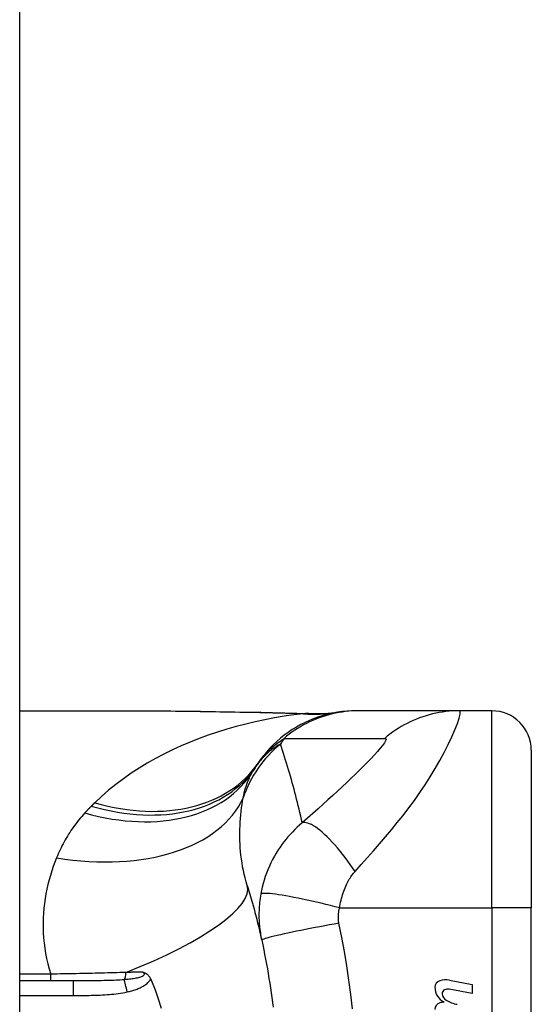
# Model space of a CAD drawing. Header units: inches. Extents: x 19 to 626, y 56 to 294.
# Tile 285 of 392: x 367.647 to 368.158, y 179.62 to 180.603. Entities that reach past the tile are written whole.
import ezdxf

# ---------------------------------------------------------------- set-up
doc = ezdxf.new("R2010")
doc.units = ezdxf.units.IN
doc.header["$MEASUREMENT"] = 0
doc.layers.add('Visible Edges(ANSI)', color=7, linetype='Continuous', lineweight=25)
doc.layers.add('Visible Tangent Edges(ANSI)', color=7, linetype='Continuous', lineweight=25)

msp = doc.modelspace()

# ---------------------------------------------------------------- linework, layer by layer
at = {"layer": 'Visible Edges(ANSI)'}
for p, q in [((367.64707, 164.78642), (367.64707, 194.38942)), ((367.64707, 179.91328), (367.76902, 179.91328)), ((367.98562, 179.91328), (367.9832, 179.91328)), ((368.08605, 179.91328), (367.98562, 179.91328)), ((368.11859, 179.91328), (368.08605, 179.91328)), ((368.15796, 179.87391), (368.15796, 179.71643)), ((368.15796, 179.34242), (368.15796, 179.71643)), ((367.70047, 179.6436), (367.64707, 179.6436)), ((368.0762, 179.64439), (368.09905, 179.63994)), ((368.09905, 179.63994), (368.09905, 179.63114)), ((368.09905, 179.63114), (368.07605, 179.6352))]:
    msp.add_line(p, q, dxfattribs=at)
at = {"layer": 'Visible Edges(ANSI)', "flags": 128}
for points in [[(367.76902, 179.91328), (367.79804, 179.91314), (367.82754, 179.91278), (367.85742, 179.9123), (367.8876, 179.91182)], [(367.9832, 179.91328), (367.97856, 179.91319), (367.97388, 179.91291), (367.96917, 179.91245), (367.96446, 179.91179), (367.95974, 179.91093), (367.95503, 179.90987), (367.95035, 179.90862), (367.9457, 179.90717), (367.9411, 179.90553), (367.93657, 179.90369), (367.9321, 179.90166), (367.92772, 179.89944), (367.92343, 179.89704), (367.91925, 179.89447), (367.91519, 179.89174), (367.91126, 179.88884), (367.90746, 179.8858), (367.9038, 179.88261), (367.9003, 179.8793), (367.89695, 179.87586), (367.89377, 179.87232), (367.89075, 179.86868), (367.88791, 179.86496), (367.88524, 179.86115)], [(367.8876, 179.91182), (367.9119, 179.91132), (367.9357, 179.91048)], [(367.9357, 179.91048), (367.95088, 179.91053), (367.966, 179.91202)], [(367.87427, 179.73892), (367.87495, 179.73672), (367.87562, 179.73451), (367.87629, 179.73229), (367.87695, 179.73007), (367.8776, 179.72783), (367.87825, 179.7256), (367.87889, 179.72335), (367.87952, 179.7211), (367.88015, 179.71884), (367.88077, 179.71658), (367.88138, 179.71431), (367.88199, 179.71203), (367.88259, 179.70974), (367.88318, 179.70745), (367.88377, 179.70515), (367.88435, 179.70285), (367.88492, 179.70054), (367.88549, 179.69822), (367.88604, 179.69589), (367.88659, 179.69356), (367.88714, 179.69122), (367.88768, 179.68888), (367.8882, 179.68653), (367.88873, 179.68417)], [(367.88873, 179.68417), (367.88975, 179.67944), (367.89073, 179.67471), (367.89169, 179.66996), (367.89261, 179.66521), (367.8935, 179.66044), (367.89436, 179.65567), (367.89519, 179.65089), (367.89598, 179.64611), (367.89674, 179.64131), (367.89747, 179.63651), (367.89816, 179.63171), (367.89883, 179.62689), (367.89946, 179.62208), (367.90005, 179.61725)], [(367.76991, 179.65236), (367.7703, 179.65224), (367.77068, 179.65211), (367.77105, 179.65198), (367.77143, 179.65183), (367.7718, 179.65168), (367.77218, 179.65151), (367.77255, 179.65132), (367.77293, 179.65112), (367.7733, 179.6509), (367.77366, 179.65067), (367.77403, 179.65041), (367.77439, 179.65013), (367.77475, 179.64982), (367.7751, 179.64949), (367.77545, 179.64915), (367.77578, 179.64878), (367.77609, 179.6484), (367.77639, 179.64801), (367.77667, 179.6476), (367.77694, 179.64718), (367.77719, 179.64675), (367.77743, 179.64631), (367.77766, 179.64585), (367.77787, 179.64539)], [(367.77787, 179.64539), (367.7779, 179.64531), (367.77793, 179.64524), (367.77796, 179.64517), (367.77799, 179.64509), (367.77802, 179.64502), (367.77806, 179.64494), (367.77809, 179.64487), (367.77812, 179.64479), (367.77815, 179.64472), (367.77818, 179.64464), (367.77822, 179.64457), (367.77825, 179.64449), (367.77828, 179.64442), (367.77831, 179.64434), (367.77834, 179.64427), (367.77837, 179.6442), (367.77841, 179.64412), (367.77844, 179.64405), (367.77847, 179.64397), (367.7785, 179.6439), (367.77853, 179.64382), (367.77856, 179.64375), (367.7786, 179.64367), (367.77863, 179.6436)], [(367.77863, 179.6436), (367.78219, 179.63471), (367.78546, 179.62568), (367.78844, 179.6165)]]:
    msp.add_lwpolyline(points, dxfattribs=at)
at = {"layer": 'Visible Edges(ANSI)'}
for centre, radius, start, end in [((368.11859, 179.87391), 0.03937, 0, 90), ((367.98117, 179.79213), 0.11811, 146.47918, 148.69993), ((368.37775, 179.52942), 0.59381, 146.03787, 146.47918), ((368.06867, 179.63711), 0.007, 108.47479, 179.6788), ((368.07254, 179.62554), 0.0192, 79, 108.47479), ((368.07804, 179.63706), 0.01637, 179.6788, 243.95078), ((368.07295, 179.63098), 0.004, 113.54875, 186.10268), ((368.07733, 179.63144), 0.0084, 186.10268, 237.60833), ((368.07463, 179.62712), 0.0082, 79.9922, 113.54875), ((368.06843, 179.61509), 0.00676, 106.9928, 179.47765), ((368.07206, 179.60319), 0.0192, 93.6169, 106.9928), ((368.089, 179.6508), 0.031, 238.55841, 260.82565)]:
    msp.add_arc(centre, radius, start, end, dxfattribs=at)
at = {"layer": 'Visible Tangent Edges(ANSI)'}
for p, q in [((368.11859, 179.71643), (368.11859, 179.91328)), ((367.96651, 179.71643), (368.11859, 179.71643)), ((368.11859, 179.71643), (368.11859, 179.34242)), ((368.15796, 179.71643), (368.11859, 179.71643)), ((367.67803, 179.65034), (367.64707, 179.65034)), ((367.67803, 179.6436), (367.67803, 179.65034)), ((367.70047, 179.6436), (367.70047, 179.62902)), ((367.64707, 179.62902), (367.70047, 179.62902))]:
    msp.add_line(p, q, dxfattribs=at)
at = {"layer": 'Visible Tangent Edges(ANSI)', "flags": 128}
for points in [[(367.93064, 179.91036), (367.92091, 179.90917), (367.91121, 179.90777), (367.90153, 179.90616), (367.89189, 179.90434), (367.8823, 179.90231), (367.87276, 179.90006), (367.86329, 179.8976), (367.8539, 179.89493), (367.84459, 179.89204), (367.83538, 179.88893), (367.82628, 179.8856), (367.81729, 179.88206), (367.80842, 179.87829), (367.79969, 179.8743), (367.79111, 179.87008), (367.78267, 179.86563), (367.77439, 179.86095), (367.76628, 179.85603), (367.75834, 179.85087), (367.7506, 179.84546), (367.74307, 179.83981), (367.73578, 179.83392), (367.72874, 179.82778), (367.72197, 179.8214)], [(367.76902, 179.91328), (367.7738, 179.91328), (367.77858, 179.91326), (367.78339, 179.91324), (367.7882, 179.91321), (367.79303, 179.91316), (367.79788, 179.91312), (367.80274, 179.91306), (367.80761, 179.913), (367.81249, 179.91293), (367.81739, 179.91286), (367.8223, 179.91279), (367.82722, 179.91271), (367.83215, 179.91263), (367.83709, 179.91254), (367.84204, 179.91246), (367.847, 179.91237), (367.85197, 179.91228), (367.85695, 179.91219), (367.86194, 179.9121), (367.86693, 179.91201), (367.87194, 179.91192), (367.87696, 179.91183), (367.88198, 179.91175), (367.88701, 179.91166)], [(367.8876, 179.91182), (367.88757, 179.91182), (367.88755, 179.91182), (367.88752, 179.91182), (367.8875, 179.91182), (367.88747, 179.91182), (367.88745, 179.91181), (367.88742, 179.91181), (367.8874, 179.91181), (367.88738, 179.9118), (367.88735, 179.9118), (367.88733, 179.91179), (367.8873, 179.91178), (367.88728, 179.91178), (367.88725, 179.91177), (367.88723, 179.91176), (367.8872, 179.91175), (367.88718, 179.91174), (367.88716, 179.91173), (367.88713, 179.91172), (367.88711, 179.91171), (367.88708, 179.9117), (367.88706, 179.91169), (367.88703, 179.91167), (367.88701, 179.91166)], [(367.88701, 179.91166), (367.88886, 179.91163), (367.89071, 179.9116), (367.89255, 179.91156), (367.8944, 179.91152), (367.89624, 179.91149), (367.89808, 179.91145), (367.89991, 179.9114), (367.90174, 179.91136), (367.90357, 179.91131), (367.9054, 179.91127), (367.90723, 179.91122), (367.90905, 179.91117), (367.91087, 179.91111), (367.91268, 179.91106), (367.91449, 179.911), (367.9163, 179.91094), (367.91811, 179.91087), (367.91991, 179.91081), (367.92171, 179.91074), (367.9235, 179.91067), (367.92529, 179.9106), (367.92708, 179.91052), (367.92886, 179.91044), (367.93064, 179.91036)], [(367.98562, 179.91328), (367.98231, 179.91323), (367.97898, 179.91309), (367.97565, 179.91285), (367.97231, 179.9125), (367.96897, 179.91206), (367.96564, 179.91152), (367.96231, 179.91088), (367.959, 179.91014), (367.9557, 179.90929), (367.95243, 179.90835), (367.94918, 179.90731), (367.94596, 179.90618), (367.94277, 179.90494), (367.93963, 179.90362), (367.93652, 179.9022), (367.93347, 179.90069), (367.93046, 179.8991), (367.9275, 179.89742), (367.9246, 179.89565), (367.92176, 179.89381), (367.91899, 179.89189), (367.91628, 179.8899), (367.91364, 179.88784), (367.91107, 179.88571)], [(367.93361, 179.91046), (367.93355, 179.91046), (367.93347, 179.91045), (367.9334, 179.91045), (367.93331, 179.91044), (367.93322, 179.91044), (367.93313, 179.91044), (367.93303, 179.91043), (367.93293, 179.91043), (367.93282, 179.91042), (367.9327, 179.91042), (367.93259, 179.91042), (367.93246, 179.91041), (367.93233, 179.91041), (367.9322, 179.9104), (367.93207, 179.9104), (367.93192, 179.9104), (367.93178, 179.91039), (367.93163, 179.91039), (367.93147, 179.91038), (367.93131, 179.91038), (367.93115, 179.91038), (367.93098, 179.91037), (367.93081, 179.91037), (367.93064, 179.91036)], [(367.9357, 179.91048), (367.93561, 179.91048), (367.93553, 179.91049), (367.93544, 179.91049), (367.93535, 179.91049), (367.93527, 179.91049), (367.93518, 179.9105), (367.93509, 179.9105), (367.935, 179.9105), (367.93492, 179.9105), (367.93483, 179.9105), (367.93474, 179.9105), (367.93465, 179.9105), (367.93457, 179.9105), (367.93448, 179.9105), (367.93439, 179.91049), (367.93431, 179.91049), (367.93422, 179.91049), (367.93413, 179.91049), (367.93405, 179.91048), (367.93396, 179.91048), (367.93387, 179.91047), (367.93379, 179.91047), (367.9337, 179.91047), (367.93361, 179.91046)], [(367.98191, 179.7529), (367.98806, 179.75977), (367.99423, 179.7667), (368.00033, 179.77358), (368.00638, 179.78046), (368.01237, 179.7874), (368.0183, 179.79445), (368.02417, 179.80161), (368.02996, 179.80889), (368.03564, 179.8163), (368.04121, 179.82386), (368.04665, 179.83157), (368.05194, 179.83943), (368.05705, 179.84742), (368.06196, 179.8555), (368.06662, 179.86362), (368.07098, 179.8717), (368.075, 179.87962), (368.07859, 179.88724), (368.08167, 179.89434), (368.08414, 179.90069), (368.08588, 179.906), (368.08681, 179.90999), (368.08687, 179.91246), (368.08605, 179.91328)], [(368.08605, 179.91328), (368.08273, 179.91323), (368.0794, 179.91309), (368.07607, 179.91285), (368.07273, 179.9125), (368.06939, 179.91206), (368.06605, 179.91152), (368.06273, 179.91088), (368.05942, 179.91014), (368.05612, 179.9093), (368.05285, 179.90836), (368.0496, 179.90732), (368.04639, 179.90618), (368.0432, 179.90495), (368.04006, 179.90363), (368.03696, 179.90221), (368.03391, 179.90071), (368.03091, 179.89911), (368.02796, 179.89744), (368.02507, 179.89567), (368.02224, 179.89383), (368.01947, 179.89192), (368.01677, 179.88993), (368.01414, 179.88787), (368.01158, 179.88575)], [(367.88524, 179.86115), (367.88597, 179.86221), (367.88672, 179.86327), (367.88749, 179.86432), (367.8883, 179.86536), (367.88913, 179.86641), (367.88998, 179.86745), (367.89087, 179.86848), (367.89178, 179.86952), (367.89272, 179.87055), (367.89369, 179.87158), (367.8947, 179.8726), (367.89573, 179.87363), (367.8968, 179.87465), (367.89791, 179.87567), (367.89904, 179.87669), (367.90022, 179.8777), (367.90143, 179.87872), (367.90268, 179.87973), (367.90397, 179.88073), (367.90531, 179.88174), (367.90668, 179.88274), (367.9081, 179.88373), (367.90956, 179.88473), (367.91107, 179.88571)], [(367.91107, 179.88571), (367.91527, 179.88571), (367.91947, 179.88571), (367.92365, 179.88571), (367.92783, 179.88571), (367.93202, 179.88571), (367.9362, 179.88571), (367.94039, 179.88571), (367.94458, 179.88571), (367.94876, 179.88571), (367.95295, 179.88571), (367.95713, 179.88571), (367.96132, 179.88571), (367.9655, 179.88571), (367.96969, 179.88571), (367.97387, 179.88571), (367.97806, 179.88571), (367.98225, 179.88571), (367.98643, 179.88571), (367.99062, 179.88571), (367.9948, 179.88571), (367.99899, 179.88571), (368.00319, 179.88571), (368.00736, 179.8857), (368.01158, 179.88575)], [(368.01158, 179.88575), (368.01263, 179.8855), (368.01291, 179.88462), (368.01245, 179.88315), (368.01128, 179.88113), (368.00949, 179.87865), (368.00717, 179.8758), (368.00442, 179.87264), (368.00132, 179.86925), (367.99793, 179.86567), (367.9943, 179.86194), (367.99047, 179.85809), (367.98647, 179.85413), (367.98232, 179.85009), (367.97803, 179.84597), (367.97362, 179.84177), (367.9691, 179.83751), (367.96447, 179.83319), (367.95973, 179.82881), (367.9549, 179.82437), (367.94998, 179.81989), (367.94496, 179.81536), (367.93982, 179.81077), (367.93455, 179.80609), (367.92923, 179.80142)], [(367.9075, 179.88005), (367.90639, 179.87944), (367.90529, 179.87881), (367.90419, 179.87815), (367.9031, 179.87747), (367.90202, 179.87677), (367.90093, 179.87603), (367.89986, 179.87527), (367.89878, 179.87448), (367.89772, 179.87367), (367.89666, 179.87282), (367.89561, 179.87194), (367.89456, 179.87104), (367.89352, 179.8701), (367.89249, 179.86912), (367.89146, 179.86812), (367.89045, 179.86708), (367.88944, 179.866), (367.88845, 179.86489), (367.88746, 179.86374), (367.88648, 179.86255), (367.88552, 179.86131), (367.88457, 179.86004), (367.88363, 179.85872), (367.8827, 179.85735)], [(367.92923, 179.80142), (367.92847, 179.80481), (367.9277, 179.8082), (367.92692, 179.81157), (367.92612, 179.81493), (367.92531, 179.81829), (367.92448, 179.82163), (367.92364, 179.82496), (367.92279, 179.82828), (367.92193, 179.83159), (367.92106, 179.83489), (367.92017, 179.83819), (367.91927, 179.84147), (367.91836, 179.84474), (367.91743, 179.848), (367.91649, 179.85125), (367.91554, 179.85449), (367.91458, 179.85772), (367.9136, 179.86094), (367.91262, 179.86415), (367.91162, 179.86735), (367.91061, 179.87054), (367.90958, 179.87372), (367.90854, 179.87689), (367.9075, 179.88005)], [(367.87022, 179.82643), (367.87049, 179.82773), (367.87077, 179.82902), (367.87106, 179.83029), (367.87137, 179.83155), (367.87169, 179.83279), (367.87202, 179.83401), (367.87237, 179.83522), (367.87272, 179.83642), (367.8731, 179.8376), (367.87348, 179.83876), (367.87388, 179.83991), (367.87429, 179.84105), (367.87471, 179.84217), (367.87515, 179.84327), (367.8756, 179.84436), (367.87606, 179.84543), (367.87654, 179.84649), (367.87703, 179.84754), (367.87753, 179.84857), (367.87805, 179.84958), (367.87858, 179.85058), (367.87912, 179.85156), (367.87968, 179.85253), (367.88025, 179.85349)], [(367.87427, 179.73892), (367.87317, 179.74261), (367.87217, 179.74633), (367.87126, 179.75008), (367.87044, 179.75384), (367.86971, 179.75761), (367.86907, 179.76139), (367.86851, 179.76518), (367.86805, 179.76896), (367.86766, 179.77273), (367.86736, 179.77648), (367.86714, 179.78021), (367.86699, 179.78393), (367.86692, 179.78762), (367.86691, 179.79129), (367.86698, 179.79494), (367.86711, 179.79856), (367.8673, 179.80216), (367.86756, 179.80573), (367.86787, 179.80927), (367.86824, 179.81278), (367.86866, 179.81625), (367.86913, 179.81969), (367.86965, 179.82308), (367.87022, 179.82643)], [(367.71859, 179.81805), (367.71831, 179.81777), (367.71803, 179.81749), (367.71775, 179.81721), (367.71748, 179.81693), (367.7172, 179.81665), (367.71692, 179.81637), (367.71665, 179.81609), (367.71637, 179.81581), (367.7161, 179.81552), (367.71582, 179.81524), (367.71555, 179.81496), (367.71528, 179.81467), (367.71501, 179.81439), (367.71473, 179.81411), (367.71446, 179.81382), (367.71419, 179.81354), (367.71392, 179.81325), (367.71365, 179.81296), (367.71338, 179.81268), (367.71311, 179.81239), (367.71285, 179.8121), (367.71258, 179.81181), (367.71231, 179.81152), (367.71205, 179.81124)], [(367.72197, 179.8214), (367.72183, 179.82126), (367.72169, 179.82112), (367.72155, 179.82098), (367.72141, 179.82084), (367.72127, 179.8207), (367.72112, 179.82056), (367.72098, 179.82042), (367.72084, 179.82029), (367.7207, 179.82015), (367.72056, 179.82001), (367.72042, 179.81987), (367.72028, 179.81973), (367.72014, 179.81959), (367.72, 179.81945), (367.71986, 179.81931), (367.71972, 179.81917), (367.71957, 179.81903), (367.71943, 179.81889), (367.71929, 179.81875), (367.71915, 179.81861), (367.71901, 179.81847), (367.71887, 179.81833), (367.71873, 179.81819), (367.71859, 179.81805)], [(367.71205, 179.81124), (367.71053, 179.80956), (367.70904, 179.80786), (367.70758, 179.80615), (367.70615, 179.80442), (367.70475, 179.80267), (367.70339, 179.8009), (367.70205, 179.79912), (367.70074, 179.79732), (367.69947, 179.79551), (367.69822, 179.79368), (367.69701, 179.79183), (367.69582, 179.78997), (367.69466, 179.78809), (367.69353, 179.7862), (367.69244, 179.78429), (367.69137, 179.78236), (367.69033, 179.78043), (367.68931, 179.77847), (367.68833, 179.7765), (367.68737, 179.77452), (367.68645, 179.77252), (367.68555, 179.77051), (367.68468, 179.76848), (367.68384, 179.76644)], [(367.92923, 179.80142), (367.92663, 179.79919), (367.92412, 179.79692), (367.9217, 179.7946), (367.91936, 179.79223), (367.91711, 179.78982), (367.91494, 179.78736), (367.91285, 179.78486), (367.91084, 179.78231), (367.9089, 179.77972), (367.90703, 179.77707), (367.90519, 179.77431), (367.90328, 179.77126), (367.90136, 179.76797), (367.89957, 179.76467), (367.89791, 179.76138), (367.89636, 179.75803), (367.89491, 179.75464), (367.89356, 179.75121), (367.89233, 179.74775), (367.8912, 179.74427), (367.89018, 179.74076), (367.88928, 179.73723), (367.88848, 179.7337), (367.8878, 179.73017)], [(367.98191, 179.7529), (367.97956, 179.75638), (367.97714, 179.75985), (367.97466, 179.76328), (367.97214, 179.76667), (367.96957, 179.77), (367.96698, 179.77323), (367.96438, 179.77637), (367.96177, 179.77938), (367.95918, 179.78226), (367.9566, 179.78497), (367.95407, 179.78752), (367.95158, 179.78988), (367.94915, 179.79204), (367.9468, 179.794), (367.94454, 179.79574), (367.94237, 179.79725), (367.9403, 179.79855), (367.93835, 179.79961), (367.93651, 179.80045), (367.9348, 179.80106), (367.93321, 179.80146), (367.93175, 179.80164), (367.93043, 179.80163), (367.92923, 179.80142)], [(367.68384, 179.76644), (367.68216, 179.76215), (367.68057, 179.75779), (367.67909, 179.75338), (367.6777, 179.74891), (367.67642, 179.74438), (367.67525, 179.73979), (367.67419, 179.73516), (367.67326, 179.73048), (367.67244, 179.72575), (367.67176, 179.72097), (367.67121, 179.71615), (367.6708, 179.71129), (367.67052, 179.70639), (367.67039, 179.70145), (367.67041, 179.69647), (367.67059, 179.69146), (367.67092, 179.68641), (367.67142, 179.68132), (367.67208, 179.6762), (367.67291, 179.67105), (367.67392, 179.66589), (367.67511, 179.66071), (367.67648, 179.65552), (367.67803, 179.65034)], [(367.96651, 179.71643), (367.96682, 179.71836), (367.96718, 179.72027), (367.96757, 179.72218), (367.968, 179.72407), (367.96847, 179.72594), (367.96897, 179.72778), (367.96951, 179.7296), (367.97008, 179.7314), (367.97068, 179.73315), (367.97132, 179.73487), (367.97199, 179.73659), (367.9727, 179.73829), (367.97341, 179.73985), (367.9741, 179.74124), (367.97479, 179.74257), (367.9755, 179.74385), (367.97623, 179.74511), (367.97698, 179.74632), (367.97775, 179.7475), (367.97854, 179.74865), (367.97935, 179.74977), (367.98019, 179.75084), (367.98104, 179.75189), (367.98191, 179.7529)], [(367.8878, 179.73017), (367.88745, 179.7281), (367.88714, 179.72603), (367.88687, 179.72399), (367.88664, 179.72196), (367.88644, 179.71994), (367.88628, 179.71792), (367.88615, 179.71588), (367.88606, 179.71389), (367.88601, 179.71194), (367.88598, 179.71002), (367.88599, 179.70812), (367.88603, 179.70623), (367.88609, 179.70436), (367.88619, 179.7025), (367.88631, 179.70064), (367.88647, 179.69878), (367.88665, 179.69693), (367.88686, 179.69509), (367.8871, 179.69325), (367.88737, 179.69142), (367.88767, 179.6896), (367.88799, 179.68778), (367.88835, 179.68597), (367.88873, 179.68417)], [(367.96651, 179.71643), (367.96201, 179.71759), (367.95743, 179.71875), (367.95278, 179.7199), (367.94808, 179.72103), (367.94338, 179.72214), (367.93869, 179.72322), (367.93405, 179.72425), (367.92949, 179.72523), (367.92504, 179.72615), (367.92074, 179.72701), (367.91661, 179.7278), (367.91269, 179.7285), (367.90901, 179.72912), (367.90558, 179.72966), (367.90242, 179.7301), (367.89956, 179.73045), (367.89701, 179.73072), (367.89477, 179.73088), (367.89284, 179.73097), (367.89123, 179.73096), (367.88993, 179.73087), (367.88893, 179.73071), (367.88823, 179.73047), (367.8878, 179.73017)], [(367.96584, 179.7011), (367.96574, 179.70171), (367.96565, 179.70233), (367.96557, 179.70294), (367.9655, 179.70356), (367.96544, 179.70418), (367.96539, 179.7048), (367.96536, 179.70543), (367.96533, 179.70605), (367.96532, 179.70667), (367.96531, 179.7073), (367.96532, 179.70792), (367.96534, 179.70855), (367.96537, 179.70918), (367.96541, 179.70981), (367.96546, 179.71045), (367.96553, 179.7111), (367.96561, 179.71176), (367.9657, 179.71243), (367.9658, 179.7131), (367.96591, 179.71376), (367.96604, 179.71442), (367.96618, 179.71509), (367.96634, 179.71576), (367.96651, 179.71643)], [(367.96584, 179.7011), (367.96121, 179.70028), (367.95649, 179.69943), (367.9517, 179.69855), (367.94688, 179.69766), (367.94206, 179.69675), (367.93726, 179.69583), (367.93252, 179.69491), (367.92789, 179.69399), (367.92338, 179.69308), (367.91905, 179.69218), (367.91492, 179.69131), (367.91103, 179.69046), (367.9074, 179.68966), (367.90406, 179.68889), (367.90103, 179.68817), (367.89833, 179.6875), (367.89596, 179.68688), (367.89393, 179.68632), (367.89225, 179.68581), (367.89091, 179.68537), (367.8899, 179.68498), (367.88921, 179.68465), (367.88882, 179.68438), (367.88873, 179.68417)], [(367.97947, 179.61574), (367.97781, 179.63006), (367.9759, 179.64435), (367.97372, 179.65859), (367.97129, 179.6728), (367.96859, 179.68696), (367.96584, 179.7011)], [(367.75317, 179.65201), (367.75017, 179.65192), (367.74716, 179.65182), (367.74413, 179.65173), (367.74109, 179.65164), (367.73803, 179.65155), (367.73496, 179.65146), (367.73187, 179.65138), (367.72877, 179.6513), (367.72567, 179.65122), (367.72255, 179.65115), (367.71942, 179.65108), (367.71628, 179.65101), (367.71313, 179.65094), (367.70997, 179.65087), (367.70681, 179.65081), (367.70363, 179.65075), (367.70044, 179.65069), (367.69725, 179.65063), (367.69405, 179.65058), (367.69085, 179.65053), (367.68765, 179.65048), (367.68444, 179.65043), (367.68124, 179.65038), (367.67803, 179.65034)], [(367.76991, 179.65236), (367.77052, 179.65188), (367.771, 179.65139), (367.77131, 179.65088), (367.77145, 179.65037), (367.77138, 179.64986), (367.77112, 179.64936), (367.77068, 179.64889), (367.77008, 179.64845), (367.76935, 179.64804), (367.76851, 179.64766), (367.76757, 179.64731), (367.76655, 179.647), (367.76548, 179.64671), (367.76436, 179.64644), (367.7632, 179.6462), (367.76199, 179.64598), (367.76075, 179.64577), (367.75948, 179.64558), (367.75818, 179.64541), (367.75685, 179.64525), (367.75551, 179.6451), (367.75415, 179.64496), (367.75277, 179.64484), (367.75139, 179.64472)], [(367.76991, 179.65236), (367.76923, 179.65234), (367.76854, 179.65233), (367.76785, 179.65231), (367.76716, 179.6523), (367.76646, 179.65229), (367.76577, 179.65227), (367.76508, 179.65226), (367.76438, 179.65224), (367.76369, 179.65223), (367.76299, 179.65222), (367.76229, 179.6522), (367.7616, 179.65219), (367.7609, 179.65217), (367.7602, 179.65216), (367.7595, 179.65214), (367.7588, 179.65213), (367.7581, 179.65212), (367.7574, 179.6521), (367.75669, 179.65209), (367.75599, 179.65207), (367.75529, 179.65206), (367.75458, 179.65204), (367.75388, 179.65203), (367.75317, 179.65201)], [(367.75139, 179.64472), (367.74944, 179.64458), (367.74747, 179.64445), (367.74547, 179.64433), (367.74346, 179.64423), (367.74143, 179.64413), (367.73938, 179.64405), (367.73731, 179.64398), (367.73523, 179.64392), (367.73314, 179.64386), (367.73103, 179.64382), (367.72891, 179.64378), (367.72678, 179.64374), (367.72464, 179.64371), (367.72249, 179.64368), (367.72033, 179.64366), (367.71816, 179.64365), (367.71598, 179.64363), (367.71378, 179.64362), (367.71158, 179.64361), (367.70938, 179.64361), (367.70716, 179.6436), (367.70494, 179.6436), (367.70271, 179.6436), (367.70047, 179.6436)], [(367.75453, 179.63257), (367.75564, 179.63282), (367.75674, 179.63309), (367.75785, 179.63337), (367.75895, 179.63367), (367.76005, 179.63399), (367.76114, 179.63433), (367.76223, 179.63468), (367.76331, 179.63506), (367.76438, 179.63546), (367.76544, 179.63588), (367.76649, 179.63633), (367.76752, 179.6368), (367.76854, 179.63731), (367.76954, 179.63784), (367.77053, 179.6384), (367.77149, 179.639), (367.77242, 179.63964), (367.77334, 179.64032), (367.77422, 179.64104), (367.77506, 179.64182), (367.77586, 179.64264), (367.77659, 179.64351), (367.77727, 179.64442), (367.77787, 179.64539)], [(367.70047, 179.62902), (367.70273, 179.62902), (367.70499, 179.62903), (367.70725, 179.62903), (367.70951, 179.62905), (367.71177, 179.62907), (367.71403, 179.62909), (367.71629, 179.62913), (367.71855, 179.62917), (367.72081, 179.62923), (367.72307, 179.62929), (367.72533, 179.62937), (367.72759, 179.62947), (367.72984, 179.62958), (367.7321, 179.62971), (367.73436, 179.62986), (367.73662, 179.63004), (367.73887, 179.63024), (367.74113, 179.63046), (367.74338, 179.63072), (367.74562, 179.63101), (367.74786, 179.63133), (367.75009, 179.6317), (367.75232, 179.63211), (367.75453, 179.63257)]]:
    msp.add_lwpolyline(points, dxfattribs=at)
at = {"layer": 'Visible Tangent Edges(ANSI)'}
msp.add_arc((368.27835, 179.65015), 0.43633, 147.32435, 148.20432, dxfattribs=at)
for centre, major_axis, ratio, start_param, end_param in [((367.93064, 180.10572), (0.03285, -0.19409), 0.802573, 6.07533, 6.283185), ((367.93732, 180.10677), (0.02867, -0.19475), 0.91694, 6.10346, 6.283185), ((367.98205, 179.7895), (0.11201, 0.03746), 0.992002, 1.934247, 2.496049), ((367.71859, 179.96606), (0.16411, -0.10871), 0.689059, 5.140584, 6.283185), ((367.72197, 179.97112), (0.16327, -0.10997), 0.696909, 5.151259, 6.283185), ((367.71205, 179.95575), (0.1682, -0.10227), 0.678602, 5.103708, 6.283185), ((367.68384, 179.88798), (0.19017, -0.05083), 0.604241, 4.872507, 6.187736), ((367.68627, 179.68054), (0.18799, 0.05839), 0.249251, 4.997807, 6.283185), ((367.74983, 179.65344), (0, 0.00984), 0.343453, 3.624092, 4.566988), ((367.75453, 179.62728), (0.00402, -0.01927), 0.056853, 1.836987, 2.689915)]:
    msp.add_ellipse(centre, major_axis=major_axis, ratio=ratio, start_param=start_param, end_param=end_param, dxfattribs=at)

doc.saveas('drawing.dxf')
